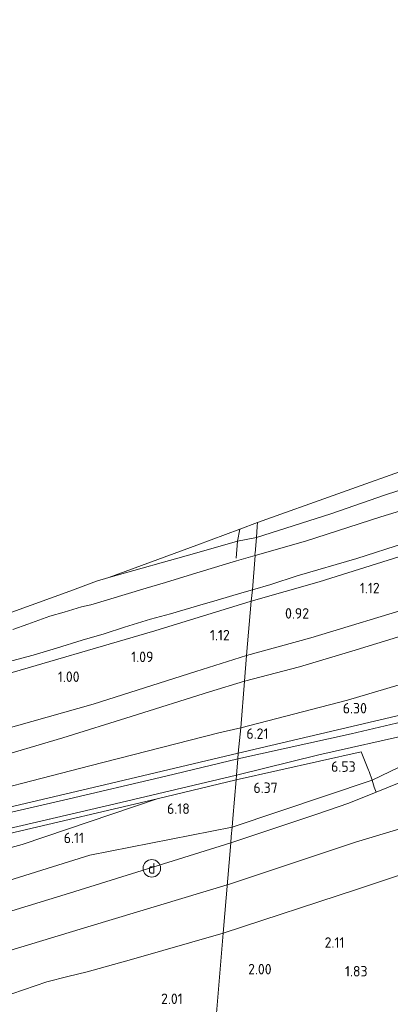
# Model space of a CAD drawing. Extents: x 126429 to 133038, y 413091 to 414846.
# Tile 289 of 304: x 132043 to 132107, y 413895 to 414064. Entities that reach past the tile are written whole.
import ezdxf
from ezdxf.enums import TextEntityAlignment as Align
from ezdxf.lldxf.tags import DXFTag

# ---------------------------------------------------------------- set-up
doc = ezdxf.new("R2010")
doc.units = 0
for name, color, linetype, lineweight in [('B-ME-GR-GRAS-GV', 60, 'Continuous', 13), ('B-ME-GW-TALUD_KRUIN-G', 90, 'Continuous', 18), ('B-ME-GW-TALUD_TEEN-G', 90, 'Continuous', 18), ('B-ME-IE-MEUBILAIR_DIJKPAAL-S', 7, 'Continuous', 25), ('B-ME-IE-TERREINAFSCHEIDING_DOORGANG-G', 210, 'Continuous', 18), ('B-ME-IE-TERREINAFSCHEIDING_KUNSTMATIG_HEKWERK-G', 20, 'IE-TERREINAFSCHEIDING-KUNSTMATIG', 18), ('B-ME-KG-GRENS_OPNAME-G', 210, 'KG-OPNAME', 18), ('B-ME-OG-BREUKLIJN-G', 7, 'Continuous', 18), ('B-ME-OG-HOOGTEPUNT-S', 7, 'Continuous', 25), ('B-ME-OG-WATER_SLOOT-G', 120, 'Continuous', 18), ('B-ME-OG-WATER_SLOOT-GV', 120, 'Continuous', 18), ('B-ME-VH-VERHARDING_ASFALT-GV', 252, 'Continuous', 18), ('B-ME-WH-WINTERBED-G', 150, 'WH-WINTERBED', 18)]:
    doc.layers.add(name, color=color, linetype=linetype, lineweight=lineweight)
doc.styles.add('NLCS-ISO', font='NLCS-ISO.ttf')
doc.styles.add('NLCS-ISO-ANNOTATIVE-T18', font='NLCS-ISO.ttf', dxfattribs={"height": 1.8})
doc.styles.get("Standard").update_dxf_attribs({"font": 'arial.ttf'})
doc.linetypes.add('IE-TERREINAFSCHEIDING-KUNSTMATIG', pattern='A,4,[82,NLCS.SHX,S=0.75,R=90,X=0,Y=0],4,-2', length=10)
tags = doc.linetypes.add('KG-OPNAME', pattern='A,5.5,-2,["O",Standard,S=1.8,R=0,X=-0.5,Y=-0.9],-2,5.5,-2,[5,NLCS.SHX,S=0.75,R=0,X=0,Y=0],-2', length=19).pattern_tags.tags
tags[6] = DXFTag(74, 10)
tags = doc.linetypes.add('WH-WINTERBED', pattern='A,6,-3.5,["WB",Standard,S=1.8,R=0,X=-1.5,Y=-0.9],-3.5,6,-3.5,6,-3.5,6,-3.5,6,-3.5', length=51).pattern_tags.tags
tags[6] = DXFTag(74, 10)

# ---------------------------------------------------------------- blocks, each defined once
blk = doc.blocks.new('SAL-HOOGTELABEL-SO')
at = {"color": 0, "linetype": 'ByBlock', "lineweight": -2, "style": 'NLCS-ISO-ANNOTATIVE-T18'}
blk.add_attdef('HOOGTE', text='', height=1.8, dxfattribs=at).set_placement((2.79, 0), align=Align.RIGHT)
blk = doc.blocks.new('SIE-DIJKPAAL-SO')
at = {"color": 0, "linetype": 'ByBlock', "lineweight": 18}
blk.add_circle((0, 0), 1.5, dxfattribs=at)
at = {"color": 0, "linetype": 'ByBlock', "lineweight": 18, "style": 'NLCS-ISO'}
blk.add_text('d', height=1.8, dxfattribs=at).set_placement((0, 0), align=Align.MIDDLE_CENTER)

msp = doc.modelspace()

# ---------------------------------------------------------------- linework, layer by layer
at = {"layer": 'B-ME-GR-GRAS-GV'}
for points in [[(132096.492, 413979.501, 0.318), (132083.716, 413975.394, 0.231), (132083.874, 413977.288, 0.473), (132083.916, 413978.014, 0.416), (132111.455, 413987.86, 0.624), (132129.863, 413996.009, 0.636), (132148.27, 414004.157, 0.647), (132148.093, 413997.392, 0.607), (132142.622, 413994.936, 0.492), (132130.222, 413991.089, 0.517), (132116.661, 413986.243, 0.492), (132105.862, 413982.762, 0.554)], [(132092.14, 413974.786, -0.977), (132083.487, 413972.297, -0.977), (132083.483, 413972.607, -0.616), (132083.493, 413972.733, -0.097), (132083.716, 413975.394, 0.231), (132096.492, 413979.501, 0.318), (132105.862, 413982.762, 0.554), (132116.661, 413986.243, 0.492), (132130.222, 413991.089, 0.517), (132142.622, 413994.936, 0.492), (132148.093, 413997.392, 0.607), (132148.259, 413993.44, -0.369), (132148.067, 413992.484, -0.973), (132142.758, 413990.938, -0.977), (132134.748, 413988.449, -0.977), (132128.921, 413986.485, -0.977), (132123.098, 413984.551, -0.977), (132112.972, 413981.338, -0.977), (132105.093, 413978.937, -0.977)], [(132073.089, 413972.65, 0.506), (132058.425, 413968.534, 0.618), (132073.492, 413974.112, 0.425), (132080.865, 413976.833, 0.66), (132080.463, 413974.782, 0.536)], [(132083.716, 413975.394, 0.231), (132080.463, 413974.782, 0.536), (132080.865, 413976.833, 0.66), (132083.916, 413978.014, 0.416), (132083.874, 413977.288, 0.473)], [(132094.067, 413927.9, 6.293), (132079.337, 413922.994, 6.143), (132079.426, 413924.066, 6.166), (132079.558, 413925.644, 6.184), (132079.684, 413927.141, 6.193), (132080.238, 413933.777, 6.211), (132101.704, 413938.59, 6.524), (132102.981, 413935.456, 6.439), (132103.074, 413935.197, 6.436), (132103.594, 413933.743, 6.419), (132103.954, 413932.511, 6.404), (132104.27, 413931.646, 6.394), (132099.561, 413929.798, 6.293)], [(131979.698, 413893.519, 6.062), (131957.998, 413887.216, 5.93), (131957.973, 413887.341, 5.967), (131957.761, 413888.172, 5.982), (131957.483, 413889.256, 6.002), (131957.138, 413890.608, 6.027), (131956.98, 413891.226, 6.039), (131955.445, 413897.972, 5.776), (131957.474, 413898.494, 5.862), (131962.016, 413899.876, 5.78), (131964.63, 413900.697, 5.778), (131986.64, 413906.807, 5.835), (132015.814, 413915.135, 6.037), (132043.556, 413922.688, 6.109), (132066.731, 413930.532, 5.921), (132080.238, 413933.777, 6.211), (132079.684, 413927.141, 6.193), (132079.558, 413925.644, 6.184), (132079.426, 413924.066, 6.166), (132079.337, 413922.994, 6.143), (132051.687, 413914.329, 6.093), (132016.901, 413903.689, 6.089)], [(131957.474, 413898.494, 5.862), (131955.445, 413897.972, 5.776), (131955.384, 413901.961, 4.509), (131961.602, 413903.532, 4.411), (131978.008, 413907.702, 4.389), (131993.716, 413912.521, 4.422), (132013.157, 413917.628, 4.772), (132041.353, 413924.556, 5.333), (132066.731, 413930.532, 5.921), (132043.556, 413922.688, 6.109), (132015.814, 413915.135, 6.037), (131986.64, 413906.807, 5.835), (131964.63, 413900.697, 5.778), (131962.016, 413899.876, 5.78)]]:
    msp.add_polyline3d(points, close=True, dxfattribs=at)
for points in [[(132034.44, 413959.969, -0.516), (132051.693, 413966.218, 0.593), (132056.3, 413967.886, 0.434), (132058.425, 413968.534, 0.618), (132073.089, 413972.65, 0.506), (132080.463, 413974.782, 0.536), (132083.716, 413975.394, 0.231), (132083.493, 413972.733, -0.097), (132083.483, 413972.607, -0.616), (132083.487, 413972.297, -0.977), (132080.324, 413971.393, -0.977), (132074.063, 413969.499, -0.977), (132070.527, 413968.411, -0.977), (132068.144, 413967.67, -0.977), (132064.799, 413966.685, -0.977), (132058.21, 413964.709, -0.977), (132055.33, 413963.852, -0.977), (132053.707, 413963.487, -0.977), (132050.733, 413962.586, -0.977), (132048.283, 413961.881, -0.977), (132044.488, 413960.511, -0.977), (132041.941, 413959.596, -0.977)], [(132109.243, 413972.449, 0.607), (132094.476, 413967.79, 0.711), (132082.835, 413964.474, 0.595), (132083.062, 413966.443, -0.977), (132086.199, 413967.327, -0.977), (132090.71, 413968.823, -0.977), (132100.952, 413971.819, -0.977), (132109.117, 413974.418, -0.977)], [(132111.534, 413963.783, 1.255), (132093.066, 413958.163, 1.257), (132082.026, 413955.17, 1.176), (132082.835, 413964.474, 0.595), (132094.476, 413967.79, 0.711), (132109.243, 413972.449, 0.607)], [(132040.883, 413953.991, -0.977), (132045.447, 413955.206, -0.977), (132049.407, 413956.385, -0.977), (132053.816, 413957.763, -0.977), (132057.632, 413958.871, -0.977), (132061.114, 413960.009, -0.977), (132065.578, 413961.39, -0.977), (132068.98, 413962.308, -0.977), (132073.998, 413963.773, -0.977), (132076.989, 413964.637, -0.977), (132081.226, 413965.902, -0.977), (132083.062, 413966.443, -0.977), (132082.835, 413964.474, 0.595), (132066.296, 413959.398, 0.648), (132038.063, 413951.156, 0.687)], [(132038.063, 413951.156, 0.687), (132066.296, 413959.398, 0.648), (132082.835, 413964.474, 0.595), (132082.026, 413955.17, 1.176), (132073.34, 413952.393, 1.154), (132055.727, 413946.799, 1.298), (132039.966, 413942.29, 1.321)], [(132126.354, 413955.494, 5.859), (132099.366, 413947.482, 6.003), (132081.043, 413942.713, 5.875), (132081.675, 413950.725, 2.304), (132082.026, 413955.17, 1.176), (132093.066, 413958.163, 1.257), (132111.534, 413963.783, 1.255)], [(132039.966, 413942.29, 1.321), (132055.727, 413946.799, 1.298), (132073.34, 413952.393, 1.154), (132082.026, 413955.17, 1.176), (132081.675, 413950.725, 2.304), (132081.043, 413942.713, 5.875), (132077.297, 413941.857, 5.866), (132055.124, 413936.204, 5.419), (132030.342, 413929.762, 4.792)], [(132110.538, 413945.415, 6.362), (132080.62, 413938.344, 6.125), (132081.043, 413942.713, 5.875), (132099.366, 413947.482, 6.003), (132126.354, 413955.494, 5.859)], [(132116.486, 413945.576, 6.438), (132099.96, 413941.68, 6.299), (132080.539, 413937.375, 6.148), (132080.62, 413938.344, 6.125), (132110.538, 413945.415, 6.362)], [(132030.342, 413929.762, 4.792), (132055.124, 413936.204, 5.419), (132077.297, 413941.857, 5.866), (132081.043, 413942.713, 5.875), (132080.62, 413938.344, 6.125), (132056.669, 413932.71, 5.596), (132024.013, 413925.036, 4.89)], [(132114.846, 413935.981, 6.435), (132104.27, 413931.646, 6.394), (132103.954, 413932.511, 6.404), (132103.594, 413933.743, 6.419), (132103.074, 413935.197, 6.436), (132102.981, 413935.456, 6.439), (132101.704, 413938.59, 6.524), (132080.238, 413933.777, 6.211), (132080.308, 413934.611, 6.206), (132094.443, 413938.06, 6.415), (132110.743, 413941.749, 6.419)], [(132024.013, 413925.036, 4.89), (132056.669, 413932.71, 5.596), (132080.62, 413938.344, 6.125), (132080.539, 413937.375, 6.148), (132068.195, 413934.433, 5.912), (132050.645, 413930.305, 5.519), (132030.745, 413925.724, 5.094)], [(132117.74, 413920.549, 2.581), (132101.09, 413915.02, 2.512), (132078.04, 413907.471, 2.253), (132079.337, 413922.994, 6.143), (132094.067, 413927.9, 6.293), (132099.561, 413929.798, 6.293), (132104.27, 413931.646, 6.394), (132114.846, 413935.981, 6.435)], [(132036.866, 413924.414, 5.27), (132059.512, 413929.692, 5.754), (132080.308, 413934.611, 6.206), (132080.238, 413933.777, 6.211), (132066.731, 413930.532, 5.921), (132041.353, 413924.556, 5.333)], [(131979.698, 413893.519, 6.062), (132016.901, 413903.689, 6.089), (132051.687, 413914.329, 6.093), (132079.337, 413922.994, 6.143), (132078.04, 413907.471, 2.253), (132062.283, 413902.916, 2.23), (132054.694, 413900.831, 2.253), (132051.354, 413899.986, 2.262), (132047.781, 413899.068, 2.275), (132039.754, 413896.355, 2.298), (132034.199, 413894.525, 2.275)], [(132116.052, 413894.286, 1.338), (132101.171, 413889.433, 1.35), (132086.133, 413885.268, 1.488), (132075.924, 413882.206, 1.438), (132076.716, 413891.633, 1.825), (132078.04, 413907.471, 2.253), (132101.09, 413915.02, 2.512), (132117.74, 413920.549, 2.581)], [(132034.199, 413894.525, 2.275), (132039.754, 413896.355, 2.298), (132047.781, 413899.068, 2.275), (132051.354, 413899.986, 2.262), (132054.694, 413900.831, 2.253), (132062.283, 413902.916, 2.23), (132078.04, 413907.471, 2.253), (132076.716, 413891.633, 1.825)]]:
    msp.add_polyline3d(points, dxfattribs=at)
at = {"layer": 'B-ME-GW-TALUD_KRUIN-G'}
for points in [[(132081.043, 413942.713, 5.875), (132099.366, 413947.482, 6.003), (132126.354, 413955.494, 5.859), (132151.206, 413962.268, 6.04), (132181.259, 413971.855, 6.115), (132207.467, 413980.829, 6.195), (132224.779, 413986.916, 6.218), (132233.363, 413990.194, 6.209), (132239.274, 413992.73, 5.908), (132245.623, 413995.586, 5.736), (132250.13, 413997.073, 5.761), (132257.045, 413999.651, 5.722), (132287.277, 414011.629, 5.922), (132306.702, 414019.97, 5.868), (132324.145, 414027.718, 5.638), (132337.42, 414034.627, 5.121), (132344.798, 414038.795, 4.85)], [(132104.27, 413931.646, 6.394), (132114.846, 413935.981, 6.435), (132122.208, 413939.16, 6.573), (132129.625, 413942.011, 6.504), (132135.625, 413943.876, 6.455), (132143.784, 413945.903, 6.382), (132148.943, 413947.049, 6.228)], [(131953.41, 413914.821, 3.537), (131955.87, 413915.534, 3.589), (131957.238, 413915.862, 3.455), (131958.543, 413915.659, 3.302), (131959.468, 413914.832, 3.526), (131960.269, 413914.274, 3.568), (131961.128, 413913.912, 3.625), (131962.019, 413913.58, 3.711), (131963.814, 413913.805, 3.768), (131966.225, 413914.143, 3.756), (131970.657, 413915.016, 3.646), (131973.826, 413915.592, 3.672), (131976.317, 413916.21, 3.687), (131978.896, 413916.826, 3.702), (131981.706, 413917.454, 3.713), (131995.713, 413921.047, 3.966), (132011.909, 413925.383, 4.261), (132030.342, 413929.762, 4.792), (132055.124, 413936.204, 5.419), (132077.297, 413941.857, 5.866), (132081.043, 413942.713, 5.875)], [(132094.067, 413927.9, 6.293), (132099.561, 413929.798, 6.293), (132104.27, 413931.646, 6.394)], [(132066.731, 413930.532, 5.921), (132043.556, 413922.688, 6.109), (132015.814, 413915.135, 6.037), (131986.64, 413906.807, 5.835), (131964.63, 413900.697, 5.778), (131962.016, 413899.876, 5.78), (131957.474, 413898.494, 5.862), (131955.445, 413897.972, 5.776)], [(132094.067, 413927.9, 6.293), (132079.337, 413922.994, 6.143)], [(131726.126, 413839.654, 5.773), (131734.038, 413841.486, 5.958), (131740.863, 413842.511, 6.003), (131743.756, 413842.67, 5.989), (131748.029, 413843.22, 5.967), (131769.818, 413847.498, 6.037), (131800.078, 413853.307, 6.12), (131831.239, 413859.792, 6.089), (131863.099, 413865.995, 6.034), (131894.949, 413872.69, 6.134), (131927.139, 413879.569, 6.093), (131957.998, 413887.216, 5.93), (131979.698, 413893.519, 6.062), (132016.901, 413903.689, 6.089), (132051.687, 413914.329, 6.093), (132079.337, 413922.994, 6.143)]]:
    msp.add_polyline3d(points, dxfattribs=at)
at = {"layer": 'B-ME-GW-TALUD_TEEN-G'}
for points in [[(132323.833, 414063.439, 1.656), (132313.756, 414056.957, 1.648), (132302.31, 414049.385, 1.688), (132288.994, 414040.679, 1.652), (132273.269, 414030.083, 1.615), (132256.221, 414019.541, 1.623), (132245.422, 414013.045, 1.442), (132243.34, 414010.98, 1.519), (132242.265, 414009.167, 1.58), (132241.413, 414007.906, 1.613), (132239.952, 414006.787, 1.609), (132235.037, 414004.399, 1.724), (132223.876, 413999.991, 1.494), (132216.961, 413997.309, 1.55), (132203.758, 413992.174, 1.571), (132195.52, 413989.213, 1.514), (132191.615, 413988.503, 1.421), (132188.149, 413987.786, 1.438), (132171.052, 413982.056, 1.404), (132154.527, 413976.881, 1.386), (132133.193, 413970.752, 1.177), (132111.534, 413963.783, 1.255), (132093.066, 413958.163, 1.257), (132082.026, 413955.17, 1.176)], [(132276.134, 413974.756, 2.597), (132271.302, 413972.696, 2.488), (132263.436, 413969.754, 2.613), (132249.648, 413964.507, 2.508), (132249.471, 413964.434, 2.507), (132238.774, 413960.59, 2.488), (132221.085, 413954.804, 2.565), (132204.274, 413949.153, 2.597), (132195.604, 413945.909, 2.625), (132183.749, 413941.844, 2.577), (132167.991, 413936.277, 2.52), (132155.563, 413931.878, 2.565), (132142.231, 413927.988, 2.524), (132128.646, 413923.726, 2.654), (132117.74, 413920.549, 2.581), (132101.09, 413915.02, 2.512), (132078.04, 413907.471, 2.253)], [(131953.473, 413921.665, 2.137), (131956.793, 413922.771, 1.83), (131959.774, 413924.031, 1.559), (131961.883, 413924.546, 1.569), (131963.422, 413924.383, 1.54), (131965.194, 413923.788, 1.471), (131966.949, 413922.393, 1.513), (131968.454, 413920.943, 1.651), (131969.835, 413920.176, 1.84), (131972.206, 413920.451, 1.54), (131977.756, 413922.754, 1.548), (131982.103, 413925.264, 1.33), (131983.86, 413926.163, 1.325), (131986.742, 413927.264, 1.325), (131997.447, 413930.478, 1.289), (132009.008, 413933.393, 1.321), (132025.961, 413938.107, 1.452), (132039.966, 413942.29, 1.321), (132055.727, 413946.799, 1.298), (132073.34, 413952.393, 1.154), (132082.026, 413955.17, 1.176)], [(132041.353, 413924.556, 5.333), (132066.731, 413930.532, 5.921)], [(131928.687, 413868.983, 2.937), (131946.122, 413872.905, 2.925), (131960.14, 413875.179, 2.437), (131970.853, 413877.229, 2.343), (131974.948, 413877.999, 2.348), (131980.025, 413879.439, 2.348), (131989.881, 413882.076, 2.298), (131995.006, 413883.532, 2.368), (132000.651, 413884.897, 2.277), (132005.655, 413886.314, 2.28), (132012.179, 413888.12, 2.289), (132019.351, 413890.131, 2.28), (132022.935, 413891.173, 2.266), (132028.474, 413892.842, 2.266), (132034.199, 413894.525, 2.275), (132039.754, 413896.355, 2.298), (132047.781, 413899.068, 2.275), (132051.354, 413899.986, 2.262), (132054.694, 413900.831, 2.253), (132062.283, 413902.916, 2.23), (132078.04, 413907.471, 2.253)]]:
    msp.add_polyline3d(points, dxfattribs=at)
at = {"layer": 'B-ME-IE-TERREINAFSCHEIDING_DOORGANG-G'}
msp.add_polyline3d([(132102.981, 413935.456, 6.439), (132103.074, 413935.197, 6.436), (132103.594, 413933.743, 6.419), (132103.954, 413932.511, 6.404), (132104.27, 413931.646, 6.394)], dxfattribs=at)
at = {"layer": 'B-ME-IE-TERREINAFSCHEIDING_KUNSTMATIG_HEKWERK-G'}
for points in [[(132237.913, 413989.045, 6.37), (132232.728, 413985.119, 6.445), (132229.406, 413983.095, 6.395), (132212.192, 413977.063, 6.5), (132189.241, 413969.796, 6.334), (132168.953, 413963.052, 6.35), (132148.73, 413956.117, 6.362), (132131.187, 413950.597, 6.37), (132110.538, 413945.415, 6.362), (132080.62, 413938.344, 6.125)], [(132080.241, 413971.861, -0.289), (132080.463, 413974.782, 0.536), (132080.865, 413976.833, 0.66)], [(132080.62, 413938.344, 6.125), (132056.669, 413932.71, 5.596), (132024.013, 413925.036, 4.89), (131994.531, 413918.38, 4.184), (131960.024, 413911.005, 4.001), (131958.723, 413910.727, 3.994)], [(132080.238, 413933.777, 6.211), (132101.704, 413938.59, 6.524), (132102.981, 413935.456, 6.439)], [(132066.731, 413930.532, 5.921), (132080.238, 413933.777, 6.211)]]:
    msp.add_polyline3d(points, dxfattribs=at)
at = {"layer": 'B-ME-KG-GRENS_OPNAME-G'}
for points in [[(132309.86, 414064.348, 1.371), (132289.008, 414057.209, 1.24), (132268.157, 414050.071, 1.11), (132258.077, 414046.869, -0.977), (132238.942, 414040.356, -0.973), (132223.554, 414035.047, 1.181), (132199.948, 414027.033, 1.35), (132175.753, 414016.322, 1.057), (132151.558, 414005.612, 0.763), (132150.218, 414004.99, -0.111), (132148.27, 414004.157, 0.647), (132129.863, 413996.009, 0.636), (132111.455, 413987.86, 0.624), (132083.916, 413978.014, 0.416)], [(132083.916, 413978.014, 0.416), (132080.865, 413976.833, 0.66), (132073.492, 413974.112, 0.425), (132058.425, 413968.534, 0.618), (132056.3, 413967.886, 0.434), (132051.693, 413966.218, 0.593), (132034.44, 413959.969, -0.516), (132032.884, 413959.406, -0.267), (132021.468, 413957.107, 0.656), (132008.714, 413954.539, 0.674), (131996.619, 413952.103, 0.688), (131980.069, 413948.77, 0.796), (131971.15, 413946.974, 1.145), (131964.29, 413945.592, 1.52), (131957.289, 413944.183, 1.828), (131947.424, 413942.196, 1.638), (131940.704, 413940.816, 1.534), (131940.604, 413940.823, 2.759), (131938.32, 413940.354, 3.772), (131936.436, 413939.983, 3.786), (131931.008, 413938.89, 3.741), (131929.325, 413938.551, 3.556)]]:
    msp.add_polyline3d(points, dxfattribs=at)
at = {"layer": 'B-ME-OG-BREUKLIJN-G'}
for points in [[(132081.675, 413950.725, 2.304), (132091.131, 413953.176, 2.391), (132100.08, 413955.866, 2.491), (132112.227, 413959.592, 2.391), (132124.102, 413963.415, 2.266), (132137.524, 413967.125, 2.366), (132150.516, 413970.97, 2.416), (132162.595, 413974.72, 2.529), (132175.772, 413979.244, 2.541), (132188.878, 413984.157, 2.341), (132191.536, 413985.5, 2.154), (132194.519, 413987.645, 1.766)], [(131979.556, 413922.375, 1.907), (131985.266, 413922.686, 2.169), (131989.895, 413923.555, 2.444), (132000.488, 413926.46, 2.407), (132012.545, 413929.721, 2.419), (132024.542, 413933.348, 2.407), (132037.716, 413937.223, 2.319), (132050.547, 413940.992, 2.394), (132062.248, 413944.647, 2.382), (132075.659, 413948.916, 2.294), (132081.675, 413950.725, 2.304)], [(132170.665, 413945.272, 4.225), (132152.982, 413939.318, 4.225), (132138.002, 413934.616, 4.237), (132119.557, 413928.724, 4.112), (132100.72, 413923.068, 4.1), (132078.784, 413915.747, 4.075), (132078.73, 413915.731, 4.075)], [(132078.73, 413915.731, 4.075), (132055.352, 413908.732, 4.075), (132032.513, 413901.772, 4.075), (132014.919, 413896.818, 4.062), (131993.772, 413890.687, 4.087), (131974.509, 413885.393, 4.037), (131960.441, 413881.856, 4.062)]]:
    msp.add_polyline3d(points, dxfattribs=at)
at = {"layer": 'B-ME-OG-WATER_SLOOT-G'}
for points in [[(132105.862, 413982.762, 0.554), (132116.661, 413986.243, 0.492), (132130.222, 413991.089, 0.517), (132142.622, 413994.936, 0.492), (132148.093, 413997.392, 0.607)], [(132083.716, 413975.394, 0.231), (132096.492, 413979.501, 0.318), (132105.862, 413982.762, 0.554)], [(132058.425, 413968.534, 0.618), (132073.089, 413972.65, 0.506), (132080.463, 413974.782, 0.536)], [(132080.463, 413974.782, 0.536), (132083.716, 413975.394, 0.231)], [(132082.835, 413964.474, 0.595), (132094.476, 413967.79, 0.711), (132109.243, 413972.449, 0.607)], [(131952.834, 413930.133, 0.619), (131957.702, 413931.252, 0.786), (131959.781, 413931.502, 0.798), (131961.704, 413931.96, 0.798), (131964.44, 413932.605, 0.836), (131966.652, 413933.169, 0.823), (131981.658, 413937.036, 0.66), (132009.889, 413943.547, 0.721), (132038.063, 413951.156, 0.687), (132066.296, 413959.398, 0.648), (132082.835, 413964.474, 0.595)]]:
    msp.add_polyline3d(points, dxfattribs=at)
at = {"layer": 'B-ME-OG-WATER_SLOOT-GV'}
for points in [[(132109.117, 413974.418, -0.977), (132100.952, 413971.819, -0.977), (132090.71, 413968.823, -0.977), (132086.199, 413967.327, -0.977), (132083.062, 413966.443, -0.977), (132083.487, 413972.297, -0.977), (132092.14, 413974.786, -0.977), (132105.093, 413978.937, -0.977), (132112.972, 413981.338, -0.977)], [(132041.941, 413959.596, -0.977), (132044.488, 413960.511, -0.977), (132048.283, 413961.881, -0.977), (132050.733, 413962.586, -0.977), (132053.707, 413963.487, -0.977), (132055.33, 413963.852, -0.977), (132058.21, 413964.709, -0.977), (132064.799, 413966.685, -0.977), (132068.144, 413967.67, -0.977), (132070.527, 413968.411, -0.977), (132074.063, 413969.499, -0.977), (132080.324, 413971.393, -0.977), (132083.487, 413972.297, -0.977), (132083.062, 413966.443, -0.977), (132081.226, 413965.902, -0.977), (132076.989, 413964.637, -0.977), (132073.998, 413963.773, -0.977), (132068.98, 413962.308, -0.977), (132065.578, 413961.39, -0.977), (132061.114, 413960.009, -0.977), (132057.632, 413958.871, -0.977), (132053.816, 413957.763, -0.977), (132049.407, 413956.385, -0.977), (132045.447, 413955.206, -0.977), (132040.883, 413953.991, -0.977)]]:
    msp.add_polyline3d(points, dxfattribs=at)
at = {"layer": 'B-ME-VH-VERHARDING_ASFALT-GV'}
for points in [[(132110.743, 413941.749, 6.419), (132094.443, 413938.06, 6.415), (132080.308, 413934.611, 6.206), (132080.539, 413937.375, 6.148), (132099.96, 413941.68, 6.299), (132116.486, 413945.576, 6.438)], [(132030.745, 413925.724, 5.094), (132050.645, 413930.305, 5.519), (132068.195, 413934.433, 5.912), (132080.539, 413937.375, 6.148), (132080.308, 413934.611, 6.206), (132059.512, 413929.692, 5.754), (132036.866, 413924.414, 5.27)]]:
    msp.add_polyline3d(points, dxfattribs=at)
at = {"layer": 'B-ME-WH-WINTERBED-G'}
for points in [[(132079.558, 413925.644, 6.184), (132103.594, 413933.743, 6.419), (132131.399, 413947.117, 6.475), (132150.901, 413954.037, 6.451), (132170.404, 413960.958, 6.426), (132206.283, 413972.816, 6.376), (132242.162, 413984.674, 6.326), (132274.359, 413995.336, 6.352), (132306.556, 414005.999, 6.377), (132328.875, 414014.166, 6.4), (132351.193, 414022.334, 6.423), (132375.634, 414032.898, 6.414), (132400.075, 414043.463, 6.405), (132431.305, 414058.153, 6.288)], [(131727.174, 413849.874, 6.018), (131732.428, 413852.178, 6.196), (131737.537, 413854.54, 6.352), (131745.262, 413857.354, 6.484), (131761.82, 413860.804, 6.425), (131787.549, 413864.926, 6.434), (131810.468, 413868.392, 6.472), (131832.533, 413872.106, 6.243), (131858.593, 413875.972, 6.35), (131885.565, 413879.459, 6.223), (131902.206, 413881.801, 6.311), (131923.604, 413885.321, 6.334), (131944.331, 413889.486, 6.12), (131956.98, 413891.226, 6.039), (131974.7, 413897.375, 5.941), (131994.659, 413902.921, 6.025), (132015.329, 413908.678, 6.113), (132036.603, 413915.064, 6.105), (132055.15, 413920.847, 6.179), (132079.558, 413925.644, 6.184)]]:
    msp.add_polyline3d(points, dxfattribs=at)

# ---------------------------------------------------------------- block references
at = {"layer": 'B-ME-IE-MEUBILAIR_DIJKPAAL-S'}
msp.add_blockref('SIE-DIJKPAAL-SO', (132065.781, 413918.585, 5.967), dxfattribs=at)
at = {"layer": 'B-ME-OG-HOOGTEPUNT-S'}
for p, values in [((132102.083, 413965.83, 1.123), {'HOOGTE': '1.12'}), ((132089.972, 413961.477, 0.915), {'HOOGTE': '0.92'}), ((132076.373, 413957.736, 1.123), {'HOOGTE': '1.12'}), ((132063.264, 413954.008, 1.09), {'HOOGTE': '1.09'}), ((132050.598, 413950.602, 1), {'HOOGTE': '1.00'}), ((132099.899, 413945.189, 6.304), {'HOOGTE': '6.30'}), ((132083.004, 413940.824, 6.21), {'HOOGTE': '6.21'}), ((132097.969, 413935.159, 6.533), {'HOOGTE': '6.53'}), ((132084.594, 413931.527, 6.37), {'HOOGTE': '6.37'}), ((132069.512, 413927.932, 6.183), {'HOOGTE': '6.18'}), ((132051.359, 413922.91, 6.108), {'HOOGTE': '6.11'}), ((132096.043, 413904.936, 2.114), {'HOOGTE': '2.11'}), ((132083.543, 413900.368, 2.001), {'HOOGTE': '2.00'}), ((132100.001, 413900.008, 1.825), {'HOOGTE': '1.83'}), ((132068.294, 413895.285, 2.014), {'HOOGTE': '2.01'})]:
    msp.add_blockref('SAL-HOOGTELABEL-SO', p, dxfattribs=at).add_auto_attribs(values)

doc.saveas('drawing.dxf')
